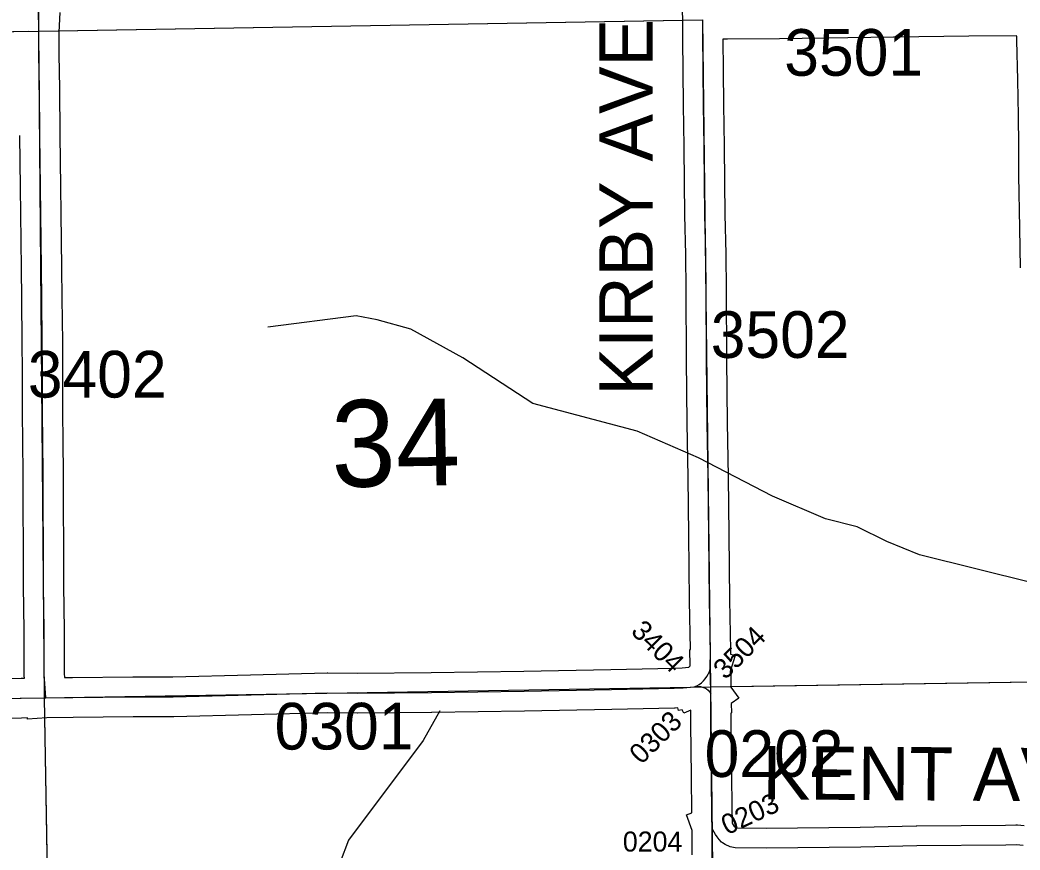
# Model space of a CAD drawing. Extents: x 23.6 to 68.7, y -63 to -29.
# Drawn here: x 41.532 to 43.032, y -39.882 to -38.637 of the extents above; entities that cross this region are included whole.
import ezdxf

# ---------------------------------------------------------------- set-up
doc = ezdxf.new("R2010")
doc.units = 0
for name, color, linetype in [('tdCoHydroRiver', 7, 'Continuous'), ('tdCoSecRdNmbr', 7, 'Continuous'), ('tdCoSecRdTxt', 7, 'Continuous'), ('tdCoSecRteBand', 7, 'Continuous'), ('tdCoSecRteCL', 7, 'Continuous'), ('tdCoSectLine', 7, 'Continuous'), ('tdCoSectLinePart', 7, 'Continuous'), ('tdCoSectNmbr', 7, 'Continuous'), ('tdCoSurfEarth', 7, 'Continuous'), ('tdCoSurfGravel', 7, 'Continuous'), ('tdCoTwpBndry', 7, 'Continuous'), ('tdCoTwpBndryShd', 7, 'Continuous')]:
    doc.layers.add(name, color=color, linetype=linetype)

msp = doc.modelspace()

# ---------------------------------------------------------------- linework, layer by layer
at = {"layer": 'tdCoHydroRiver'}
for points in [[(43.0518, -39.482), (42.8809, -39.4394), (42.8318, -39.4194), (42.7874, -39.3977), (42.7399, -39.3855), (42.6607, -39.3515), (42.5496, -39.2942), (42.4577, -39.254), (42.301, -39.2129), (42.1962, -39.1444), (42.1184, -39.101), (42.0678, -39.0873), (42.0362, -39.0812), (41.9037, -39.0983)], [(42.1617, -39.6736), (42.1369, -39.718), (42.0247, -39.8674), (42.0124, -39.9007)]]:
    msp.add_lwpolyline(points, dxfattribs=at)
at = {"layer": 'tdCoSecRteBand'}
for points in [[(41.599, -39.6238), (41.6008, -39.6238), (41.6111, -39.6237), (41.7013, -39.6225), (41.7014, -39.6225), (41.7016, -39.6225), (41.7616, -39.6225), (41.8778, -39.6195), (41.8779, -39.6195), (41.8779, -39.6195), (41.9929, -39.6168), (41.9933, -39.6167), (41.9938, -39.6167), (42.0383, -39.6169), (42.1488, -39.616), (42.2877, -39.6142), (42.4183, -39.6114), (42.4183, -39.6114), (42.4183, -39.6114), (42.5121, -39.6095), (42.525, -39.6089), (42.5349, -39.6083), (42.5349, -39.6082), (42.5356, -39.6076), (42.5362, -39.6069), (42.5368, -39.6061), (42.5369, -39.6059), (42.5363, -39.5816), (42.5375, -39.5815), (42.5359, -39.5087), (42.5359, -39.5085), (42.5359, -39.5083), (42.5349, -39.4099), (42.534, -39.3231), (42.5326, -39.2426), (42.5326, -39.2425), (42.5326, -39.2424), (42.5317, -39.1471), (42.5317, -39.1471), (42.5317, -39.1471), (42.5309, -39.0433), (42.5303, -38.9894), (42.529, -38.9302), (42.529, -38.93), (42.529, -38.9298), (42.5286, -38.881), (42.5279, -38.8275), (42.5279, -38.8275), (42.5279, -38.8274), (42.5271, -38.7653), (42.5271, -38.7652), (42.5271, -38.7651), (42.5267, -38.7139), (42.5261, -38.6674), (42.526, -38.6674), (42.526, -38.6568), (42.526, -38.6568), (42.526, -38.6567), (42.5258, -38.6377), (42.525, -38.608)], [(41.5918, -38.6261), (41.5906, -38.6555), (41.5904, -38.6894), (41.5913, -38.7401), (41.5913, -38.7402), (41.5913, -38.7403), (41.5921, -38.8098), (41.5921, -38.8098), (41.5921, -38.8098), (41.593, -38.8883), (41.5935, -38.9273), (41.5946, -39.0097), (41.5946, -39.0097), (41.5946, -39.0098), (41.595, -39.0549), (41.5957, -39.1205), (41.5961, -39.1636), (41.5961, -39.1638), (41.5961, -39.1639), (41.5961, -39.2202), (41.5965, -39.2753), (41.5965, -39.2753), (41.5965, -39.2753), (41.5967, -39.3124), (41.5967, -39.3124), (41.5967, -39.3124), (41.597, -39.3715), (41.5976, -39.4227), (41.5976, -39.4228), (41.5976, -39.423), (41.5976, -39.4858), (41.5983, -39.5525), (41.5983, -39.5526), (41.5983, -39.5526), (41.5985, -39.5934), (41.5985, -39.5935), (41.5985, -39.5936), (41.5985, -39.6177), (41.599, -39.6238)], [(43.0322, -39.009), (43.0313, -38.9499), (43.0299, -38.8708), (43.0299, -38.8706), (43.0299, -38.8704), (43.0297, -38.8256), (43.0294, -38.7814), (43.0282, -38.7274), (43.0269, -38.6684), (43.0266, -38.6617), (43.026, -38.6617), (43.026, -38.6614), (43.0257, -38.6614), (42.955, -38.6616), (42.8422, -38.6633), (42.8421, -38.6633), (42.8421, -38.6633), (42.6709, -38.6655), (42.6708, -38.6655), (42.6708, -38.6655), (42.5928, -38.6661), (42.5861, -38.6663), (42.5867, -38.7132), (42.5867, -38.7133), (42.5867, -38.7134), (42.5871, -38.7646), (42.5879, -38.8267), (42.5886, -38.8803), (42.5886, -38.8804), (42.5886, -38.8805), (42.589, -38.9291), (42.5903, -38.9882), (42.5903, -38.9884), (42.5903, -38.9885), (42.5909, -39.0427), (42.5909, -39.0428), (42.5909, -39.0428), (42.5917, -39.1466), (42.5926, -39.2417), (42.5939, -39.3222), (42.5939, -39.3223), (42.5939, -39.3224), (42.5949, -39.4093), (42.5949, -39.4093), (42.5949, -39.4093), (42.5958, -39.5076), (42.5976, -39.5825), (42.5976, -39.5831), (42.5976, -39.5837), (42.5975, -39.5887), (42.6045, -39.5908), (42.5972, -39.6148), (42.5972, -39.6176), (42.598, -39.6176), (42.598, -39.6379), (42.6099, -39.6545), (42.5985, -39.6627), (42.5988, -39.6768), (42.5981, -39.6769), (42.5981, -39.6927), (42.5989, -39.7708), (42.5995, -39.8177), (42.5996, -39.8177), (42.5998, -39.8422), (42.6004, -39.8433), (42.6014, -39.8447), (42.6032, -39.847), (42.6036, -39.8474), (42.604, -39.8477), (42.6062, -39.8487), (42.6077, -39.849), (42.6509, -39.8497), (42.7921, -39.848), (42.8761, -39.8459), (42.8764, -39.8459), (42.8767, -39.8459), (43.0099, -39.8452), (43.0254, -39.8448), (43.0266, -39.8448), (43.0278, -39.8448), (43.0379, -39.8454)], [(41.4653, -39.6252), (41.5338, -39.6244), (41.5338, -39.6244), (41.5338, -39.6244), (41.5388, -39.6244), (41.5386, -39.621), (41.5385, -39.6199), (41.5385, -39.6188), (41.5385, -39.5937), (41.5383, -39.553), (41.5376, -39.4862), (41.5376, -39.4861), (41.5376, -39.486), (41.5376, -39.4232), (41.537, -39.3721), (41.537, -39.372), (41.537, -39.3719), (41.5368, -39.3127), (41.5365, -39.2757), (41.5361, -39.2205), (41.5361, -39.2204), (41.5361, -39.2203), (41.5361, -39.1641), (41.5357, -39.1211), (41.5357, -39.1211), (41.535, -39.0555), (41.535, -39.0555), (41.535, -39.0555), (41.5346, -39.0104), (41.5335, -38.928), (41.5335, -38.928), (41.5335, -38.928), (41.533, -38.889), (41.5321, -38.8105)], [(42.5402, -39.8894), (42.5402, -39.8798), (42.5399, -39.8532), (42.5316, -39.8295), (42.5396, -39.8268), (42.5389, -39.7715), (42.5389, -39.7715), (42.5389, -39.7715), (42.5381, -39.6931), (42.5381, -39.693), (42.5381, -39.6929), (42.5381, -39.6726), (42.5273, -39.6772), (42.5251, -39.6719), (42.5194, -39.6731), (42.5186, -39.6692), (42.5143, -39.6694), (42.514, -39.6694), (42.5137, -39.6694), (42.4196, -39.6714), (42.2888, -39.6742), (42.2887, -39.6742), (42.2886, -39.6742), (42.1495, -39.676), (42.1494, -39.676), (42.1494, -39.676), (42.0387, -39.6769), (42.0385, -39.6769), (42.0383, -39.6769), (41.9939, -39.6767), (41.8794, -39.6795), (41.7628, -39.6825), (41.7624, -39.6825), (41.762, -39.6825), (41.7018, -39.6825), (41.6119, -39.6836), (41.6118, -39.6836), (41.6118, -39.6836), (41.5724, -39.6841), (41.5435, -39.6862), (41.5433, -39.6843), (41.5345, -39.6844), (41.466, -39.6852)]]:
    msp.add_lwpolyline(points, dxfattribs=at)
at = {"layer": 'tdCoSecRteCL'}
for points in [[(41.5606, -38.6548), (41.5606, -38.6449), (41.5604, -38.576), (41.5595, -38.4908), (41.5586, -38.4414), (41.558, -38.3643), (41.5578, -38.3323), (41.5558, -38.2558), (41.5549, -38.2049), (41.5556, -38.1611), (41.556, -38.1374), (41.556, -38.1313), (41.5578, -38.1297)], [(42.567, -39.6108), (42.5676, -39.5832), (42.5659, -39.5081), (42.5649, -39.4096), (42.564, -39.3227), (42.5626, -39.2421), (42.5617, -39.1468), (42.5609, -39.043), (42.5603, -38.9889), (42.559, -38.9295), (42.5586, -38.8807), (42.5579, -38.8271), (42.5571, -38.7649), (42.5567, -38.7136), (42.556, -38.6565), (42.5558, -38.6372)], [(41.0595, -38.6615), (41.1849, -38.6603), (41.3192, -38.6585), (41.455, -38.6562), (41.5457, -38.6542), (41.5606, -38.6548)], [(41.5711, -39.6541), (41.5685, -39.6188), (41.5685, -39.5936), (41.5683, -39.5528), (41.5676, -39.486), (41.5676, -39.423), (41.567, -39.3717), (41.5668, -39.3126), (41.5665, -39.2755), (41.5661, -39.2203), (41.5661, -39.1639), (41.5657, -39.1208), (41.565, -39.0552), (41.5646, -39.0101), (41.5635, -38.9276), (41.563, -38.8886), (41.5621, -38.8101), (41.5613, -38.7407), (41.5604, -38.6896), (41.5606, -38.6548)], [(42.5429, -39.6378), (42.5468, -39.6361), (42.5504, -39.634), (42.5538, -39.6316), (42.5569, -39.6288), (42.5597, -39.6257), (42.5621, -39.6223), (42.5642, -39.6186), (42.5658, -39.6148), (42.567, -39.6108)], [(42.568, -39.6476), (42.5679, -39.6432), (42.567, -39.6108)], [(41.5711, -39.6541), (41.6115, -39.6537), (41.7016, -39.6525), (41.762, -39.6525), (41.8786, -39.6495), (41.9936, -39.6467), (42.0384, -39.6469), (42.1491, -39.646), (42.2882, -39.6442), (42.419, -39.6414), (42.5131, -39.6394), (42.5266, -39.6389), (42.5429, -39.6378)], [(42.5429, -39.6378), (42.5461, -39.6371), (42.5476, -39.6371), (42.5493, -39.637), (42.5525, -39.6373), (42.5556, -39.638), (42.5586, -39.6392), (42.5614, -39.6408), (42.5639, -39.6427), (42.5662, -39.645), (42.568, -39.6476)], [(40.5914, -39.6664), (40.6742, -39.6675), (40.7235, -39.6665), (40.8535, -39.6643), (40.9245, -39.6631), (40.9851, -39.6623), (41.1051, -39.6611), (41.1792, -39.6602), (41.2126, -39.6592), (41.2576, -39.658), (41.3173, -39.6578), (41.3984, -39.656), (41.4657, -39.6552), (41.5341, -39.6544), (41.5711, -39.6541)], [(42.5699, -39.848), (42.5697, -39.8339), (42.5689, -39.7712), (42.5681, -39.6928), (42.568, -39.6476)], [(43.0362, -39.8754), (43.0261, -39.8748), (43.0103, -39.8752), (42.8769, -39.8759), (42.7927, -39.878), (42.6508, -39.8797), (42.6044, -39.879), (42.5968, -39.8774), (42.5894, -39.874), (42.5856, -39.8715), (42.5839, -39.8704), (42.5803, -39.8664), (42.5773, -39.8626), (42.5749, -39.8592), (42.5729, -39.8556), (42.5712, -39.8519), (42.5699, -39.848)], [(42.5712, -40.1343), (42.5724, -40.1251), (42.5718, -40.096), (42.5716, -40.0445), (42.5706, -39.9785), (42.5702, -39.9216), (42.5702, -39.8893), (42.5702, -39.8795), (42.5699, -39.848)]]:
    msp.add_lwpolyline(points, dxfattribs=at)
at = {"layer": 'tdCoSectLine'}
for points in [[(41.5451, -37.6505), (41.5602, -38.6541)], [(41.5602, -38.6541), (42.5555, -38.6372)], [(42.5555, -38.6372), (42.5674, -39.6377)], [(40.5597, -38.6673), (41.5602, -38.6541)], [(41.5602, -38.6541), (41.5683, -39.6541)], [(42.5674, -39.6377), (43.5662, -39.622)], [(41.5683, -39.6541), (42.5674, -39.6377)], [(42.5674, -39.6377), (42.5785, -40.6268)], [(40.5611, -39.6683), (41.5683, -39.6541)], [(41.5683, -39.6541), (41.5855, -40.655)]]:
    msp.add_lwpolyline(points, dxfattribs=at)
at = {"layer": 'tdCoSectLinePart'}
for points in [[(41.5899, -38.6536), (42.5256, -38.6377)], [(42.5977, -39.6372), (43.5662, -39.622)], [(41.5688, -39.6843), (41.5828, -40.4985)]]:
    msp.add_lwpolyline(points, dxfattribs=at)
at = {"layer": 'tdCoSurfEarth'}
msp.add_lwpolyline([(41.5606, -38.6548), (41.5606, -38.6449), (41.5604, -38.576), (41.5595, -38.4908), (41.5586, -38.4414), (41.558, -38.3643), (41.5578, -38.3323), (41.5558, -38.2558), (41.5549, -38.2049), (41.5556, -38.1611), (41.556, -38.1374), (41.556, -38.1313), (41.5578, -38.1297)], dxfattribs=at)
at = {"layer": 'tdCoSurfGravel'}
for p, q in [((42.5679, -39.6432), (42.567, -39.6108)), ((42.5702, -39.8795), (42.5699, -39.848))]:
    msp.add_line(p, q, dxfattribs=at)
for points in [[(42.567, -39.6108), (42.5676, -39.5832), (42.5659, -39.5081), (42.5649, -39.4096), (42.564, -39.3227), (42.5626, -39.2421), (42.5617, -39.1468), (42.5609, -39.043), (42.5603, -38.9889), (42.559, -38.9295), (42.5586, -38.8807), (42.5579, -38.8271), (42.5571, -38.7649), (42.5567, -38.7136), (42.556, -38.6565), (42.5558, -38.6372)], [(41.455, -38.6562), (41.5457, -38.6542), (41.5606, -38.6548)], [(41.5711, -39.6541), (41.5685, -39.6188), (41.5685, -39.5936), (41.5683, -39.5528), (41.5676, -39.486), (41.5676, -39.423), (41.567, -39.3717), (41.5668, -39.3126), (41.5665, -39.2755), (41.5661, -39.2203), (41.5661, -39.1639), (41.5657, -39.1208), (41.565, -39.0552), (41.5646, -39.0101), (41.5635, -38.9276), (41.563, -38.8886), (41.5621, -38.8101), (41.5613, -38.7407), (41.5604, -38.6896), (41.5606, -38.6548)], [(42.5429, -39.6378), (42.5468, -39.6361), (42.5504, -39.634), (42.5538, -39.6316), (42.5569, -39.6288), (42.5597, -39.6257), (42.5621, -39.6223), (42.5642, -39.6186), (42.5658, -39.6148), (42.567, -39.6108)], [(41.4657, -39.6552), (41.5341, -39.6544), (41.5711, -39.6541), (41.6115, -39.6537), (41.7016, -39.6525), (41.762, -39.6525), (41.8786, -39.6495), (41.9936, -39.6467), (42.0384, -39.6469), (42.1491, -39.646), (42.2882, -39.6442), (42.419, -39.6414), (42.5131, -39.6394), (42.5266, -39.6389), (42.5429, -39.6378), (42.5461, -39.6371), (42.5476, -39.6371)], [(42.5476, -39.6371), (42.5493, -39.637), (42.5525, -39.6373), (42.5556, -39.638), (42.5586, -39.6392), (42.5614, -39.6408), (42.5639, -39.6427), (42.5662, -39.645), (42.568, -39.6476)], [(42.5699, -39.848), (42.5697, -39.8339), (42.5689, -39.7712), (42.5681, -39.6928), (42.568, -39.6476), (42.5679, -39.6432)], [(42.5856, -39.8715), (42.5839, -39.8704), (42.5803, -39.8664), (42.5773, -39.8626), (42.5749, -39.8592), (42.5729, -39.8556), (42.5712, -39.8519), (42.5699, -39.848)], [(42.5712, -40.1343), (42.5724, -40.1251), (42.5718, -40.096), (42.5716, -40.0445), (42.5706, -39.9785), (42.5702, -39.9216), (42.5702, -39.8893), (42.5702, -39.8795)], [(43.0362, -39.8754), (43.0261, -39.8748), (43.0103, -39.8752), (42.8769, -39.8759), (42.7927, -39.878), (42.6508, -39.8797), (42.6044, -39.879), (42.5968, -39.8774), (42.5894, -39.874), (42.5856, -39.8715)]]:
    msp.add_lwpolyline(points, dxfattribs=at)
at = {"layer": 'tdCoTwpBndry'}
msp.add_lwpolyline([(42.597, -39.6372), (43.5662, -39.622), (44.0415, -39.6151)], dxfattribs=at)
at = {"layer": 'tdCoTwpBndryShd'}
msp.add_lwpolyline([(38.6195, -39.6934), (39.5616, -39.6843), (39.5742, -39.6838), (40.5611, -39.6683), (41.5683, -39.6541), (42.5674, -39.6377), (43.5662, -39.622), (44.5679, -39.6075), (45.5407, -39.5955), (46.5429, -39.583), (47.54, -39.5686), (48.539, -39.5548), (49.5382, -39.5405), (50.5363, -39.5259), (51.521, -39.5092), (52.5152, -39.4896), (53.5218, -39.475), (54.5113, -39.4623), (55.5087, -39.4446), (56.5102, -39.4286)], dxfattribs=at)

# ---------------------------------------------------------------- texts
at = {"layer": 'tdCoSecRdNmbr'}
for s, height, rotation, p in [('3501', 0.07, 0.0333, (42.6781, -38.7211)), ('3502', 0.07, 0.0332, (42.5678, -39.1443)), ('3402', 0.07, 0.0325, (41.5439, -39.2038)), ('3404', 0.03, 315.0323, (42.4467, -39.5559)), ('3504', 0.03, 45.0319, (42.5898, -39.6281)), ('0301', 0.07, 0.0327, (41.914, -39.7317)), ('0303', 0.03, 45.0318, (42.464, -39.7553)), ('0202', 0.07, 0.0332, (42.5587, -39.7728)), ('0203', 0.03, 25.0327, (42.5925, -39.8605)), ('0204', 0.03, 0.0331, (42.4361, -39.8847))]:
    msp.add_text(s, height=height, rotation=rotation, dxfattribs=at).set_placement(p)
at = {"layer": 'tdCoSecRdTxt'}
for s, rotation, p in [('KIRBY AVE', 90, (42.4808, -39.2005)), ('KENT AVE', 359.5857, (42.6455, -39.8063))]:
    msp.add_text(s, height=0.08, rotation=rotation, dxfattribs=at).set_placement(p)
at = {"layer": 'tdCoSectNmbr'}
msp.add_text('34', height=0.13, rotation=1.0328, dxfattribs=at).set_placement((41.9998, -39.3383))

doc.saveas('drawing.dxf')
